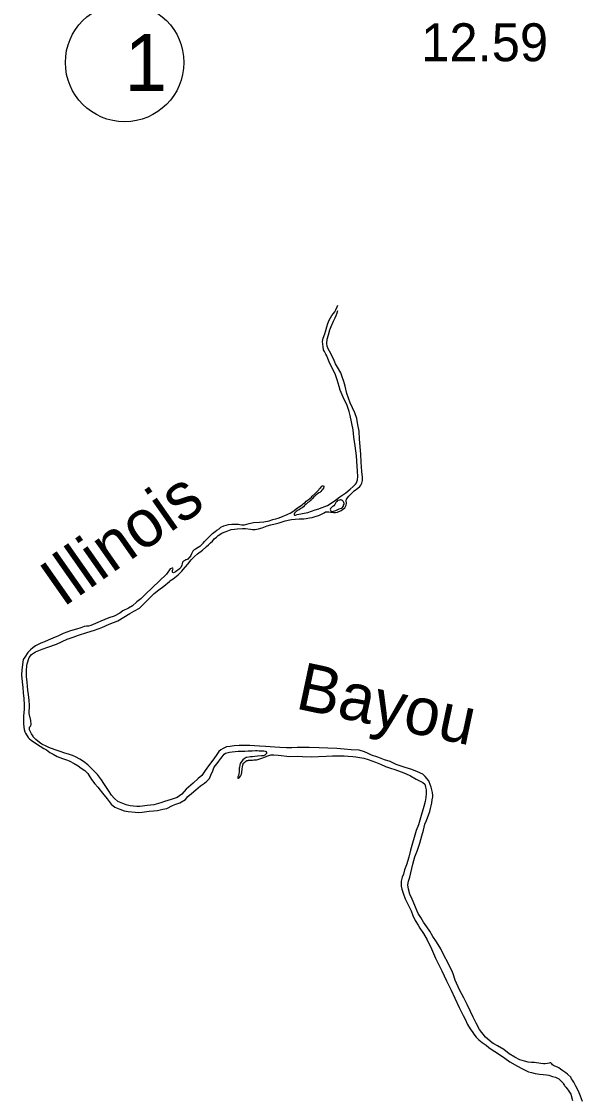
# Model space of a CAD drawing. Extents: x 31699 to 244310, y -8841 to 11474.
# Drawn here: x 96030 to 96447, y 4851 to 5649 of the extents above; entities that cross this region are included whole.
import ezdxf

# ---------------------------------------------------------------- set-up
doc = ezdxf.new("R2010")
doc.units = 0
for name, color, linetype in [('R_Border Notes', 7, 'Continuous'), ('R_Draft', 7, 'Continuous'), ('S_WALL', 7, 'Continuous')]:
    doc.layers.add(name, color=color, linetype=linetype)

msp = doc.modelspace()

# ---------------------------------------------------------------- linework, layer by layer
at = {"layer": 'R_Border Notes'}
msp.add_circle((96106.96, 5618.99), 44, dxfattribs=at)
at = {"layer": 'R_Draft'}
for points in [[(96277.19, 5304.53), (96278.45, 5305.87), (96279.18, 5306.88), (96279.91, 5308.95), (96280.17, 5311.56), (96279.89, 5315.5), (96279.68, 5319.11), (96279.06, 5326.73), (96278.17, 5334.15), (96277.22, 5340.7), (96276.74, 5346.24), (96274.51, 5356.67), (96273.64, 5359.67), (96272.16, 5364.21), (96269.28, 5370.29), (96266.93, 5375.63), (96266.19, 5378.23), (96264.84, 5383.24), (96263.5, 5387.05), (96262.22, 5389.65), (96260.15, 5393.92), (96258.94, 5396.66), (96257.8, 5399.06), (96257.06, 5401.07), (96256.39, 5402.34), (96255.32, 5404.2), (96254.71, 5405.67), (96254.31, 5407.88), (96253.83, 5411.69), (96254.49, 5414.23), (96255.55, 5417.37), (96256.27, 5419.92), (96257.07, 5422.66), (96257.79, 5425.14), (96258.85, 5427.61), (96259.85, 5429.42), (96260.77, 5431.03), (96262.17, 5432.5), (96262.97, 5433.71), (96263.7, 5435.38), (96264.82, 5437.39), (96265.35, 5438.66)], [(96170.67, 5262.18), (96172.13, 5263.51), (96173.52, 5265.12), (96175.25, 5266.53), (96176.32, 5267.6), (96179.11, 5269.42), (96180.91, 5270.16), (96182.37, 5270.7), (96184.77, 5271.71), (96186.03, 5272.04), (96188.5, 5272.45), (96190.5, 5272.73), (96194.5, 5272.94), (96196.83, 5272.81), (96200.36, 5272.29), (96201.9, 5272.09), (96203.83, 5272.23), (96206.43, 5272.57), (96209.16, 5273.38), (96212.82, 5274.73), (96215.62, 5275.61), (96218.82, 5276.42), (96221.61, 5277.09), (96224.08, 5277.84), (96226.21, 5278.51), (96229.54, 5279.26), (96230.94, 5279.53), (96233.67, 5279.87), (96236.67, 5280.08), (96238.53, 5280.09), (96240.13, 5280.02), (96241.8, 5280.23), (96244.2, 5280.7), (96246.2, 5281.11), (96247.73, 5281.45), (96251.72, 5282.87), (96253.05, 5283.54), (96255.05, 5284.61), (96256.12, 5285.22), (96257.05, 5285.29), (96258.52, 5285.23), (96259.98, 5285.03), (96261.98, 5284.7), (96263.45, 5284.77), (96265.11, 5285.11), (96267.71, 5286.19), (96270.5, 5288.2), (96271.5, 5290.14), (96271.69, 5291.68), (96271.56, 5293.35), (96271.75, 5294.56), (96273.35, 5296.77), (96274.87, 5298.44), (96277.4, 5300.92), (96280.13, 5302.74), (96281.72, 5304.01), (96282.45, 5305.15), (96283.18, 5306.62), (96283.51, 5308.63), (96283.57, 5310.9), (96283.09, 5315.25), (96282.61, 5322.06), (96282.26, 5328.08), (96281.43, 5339.17), (96281.08, 5345.05), (96280.2, 5349.8), (96279.38, 5354.47), (96278.04, 5358.88), (96274.35, 5366.29), (96272.07, 5373.17), (96270.72, 5378.51), (96269.64, 5382.05), (96268.7, 5384.86), (96267.43, 5388.53), (96264.95, 5392.8), (96263.67, 5395.14), (96262.47, 5397.67), (96260.46, 5402.28), (96259.18, 5404.48), (96258.18, 5406.35), (96257.44, 5408.22), (96257.1, 5410.36), (96257.42, 5413.37), (96258.35, 5416.78), (96259.4, 5420.53), (96260.33, 5422.8), (96262.19, 5426.82), (96263.25, 5429.23), (96263.97, 5431.17), (96264.7, 5433.04), (96265.3, 5434.85)], [(96165.35, 5261.96), (96166.33, 5263.16), (96168.39, 5265.44), (96170.52, 5267.45), (96172.31, 5269.13), (96174.17, 5270.54), (96175.44, 5271.54), (96177.1, 5272.62), (96178.5, 5273.76), (96180.76, 5274.84), (96184.09, 5275.78), (96186.56, 5276.06), (96189.09, 5276.06), (96191.42, 5276), (96192.62, 5275.81), (96194.09, 5275.61), (96196.09, 5275.62), (96199.55, 5276.5), (96202.75, 5277.24), (96207.21, 5277.45), (96210.35, 5277.86), (96214.21, 5278.61), (96217.01, 5279.42), (96219.27, 5280.03), (96220.94, 5280.5), (96223.07, 5281.18), (96227.59, 5283.13), (96228.66, 5283.67), (96229.99, 5284.14), (96231.25, 5285.08), (96232.78, 5286.22), (96234.31, 5287.36), (96236.11, 5288.64), (96238.71, 5290.38), (96239.9, 5291.32), (96240.97, 5292.26), (96241.9, 5293.13), (96243.16, 5294.14), (96244.42, 5295.21), (96245.62, 5296.15), (96246.22, 5296.75), (96248.41, 5298.97), (96249.74, 5300.17), (96250.47, 5300.84), (96251.14, 5301.58), (96251.8, 5302.45), (96252.6, 5303.26), (96253.33, 5304.19), (96253.86, 5304.53), (96254.33, 5304.6), (96254.8, 5304.4), (96254.93, 5304), (96254.53, 5302.73), (96254.2, 5302.06), (96253.47, 5301.25), (96252.74, 5300.45), (96251.88, 5299.64), (96251.21, 5299.31), (96250.28, 5298.64), (96249.02, 5297.7), (96248.42, 5297.09), (96247.49, 5296.36), (96246.42, 5295.08), (96246.09, 5294.55), (96245.63, 5294.08), (96244.83, 5293.34), (96243.96, 5292.67), (96243.1, 5292.07), (96242.5, 5291.66), (96241.7, 5290.92), (96240.64, 5289.85), (96239.71, 5288.98), (96238.71, 5288.18), (96237.85, 5287.64), (96236.58, 5286.83), (96235.85, 5286.36), (96235.05, 5285.89), (96234.45, 5285.42), (96233.92, 5285.02), (96233.12, 5284.15), (96232.79, 5283.61), (96232.79, 5283.48), (96232.79, 5283.01), (96233.13, 5282.81), (96233.79, 5282.75), (96234.99, 5283.15), (96239.06, 5284.03), (96242.92, 5284.71), (96245.85, 5285.72), (96248.45, 5286.6), (96251.18, 5287.48), (96253.04, 5288.15), (96255.7, 5289.16), (96257.5, 5289.83), (96259.63, 5291.18), (96263.49, 5293.93), (96266.75, 5296.35), (96271.21, 5299.43), (96274.46, 5301.98), (96276.59, 5304), (96277.19, 5304.53)], [(96263.03, 5290.65), (96262.37, 5289.72), (96261.57, 5289.18), (96261.1, 5288.91), (96260.31, 5288.24), (96259.84, 5287.77), (96259.71, 5287.23), (96259.78, 5286.37), (96259.98, 5285.9), (96260.31, 5285.56), (96260.98, 5285.5), (96262.11, 5285.84), (96263.91, 5286.24), (96264.84, 5286.78), (96266.24, 5287.45), (96268.11, 5288.06), (96268.84, 5288.53), (96269.37, 5289.13), (96269.43, 5289.54), (96269.57, 5290.07), (96269.9, 5290.94), (96269.96, 5291.54), (96269.83, 5292.21), (96269.49, 5292.68), (96269.29, 5293.01), (96269.02, 5293.34), (96268.76, 5293.74), (96268.29, 5293.88), (96267.82, 5293.94), (96267.36, 5294.08), (96267.09, 5294.07), (96266.49, 5293.94), (96265.42, 5293.74), (96265.16, 5293.6), (96264.43, 5292.86), (96263.76, 5292.06)], [(96263.76, 5292.06), (96263.03, 5290.65)], [(96165.35, 5261.96), (96164.17, 5260.61), (96162.92, 5259.59), (96161.6, 5258.77), (96159.56, 5257.6), (96158.64, 5256.91), (96157.66, 5255.9), (96156.62, 5254.01), (96156.04, 5252.87), (96154.87, 5251.11), (96154.48, 5250.77), (96153.82, 5250.16), (96153.36, 5249.89), (96152.63, 5249.61), (96152.1, 5249.47), (96151.57, 5249.19), (96150.72, 5248.64), (96150.19, 5248.1), (96150, 5247.76), (96149.62, 5246.62), (96149.37, 5245.62), (96148.73, 5244.01), (96147.62, 5242.79), (96146.57, 5241.97), (96145.64, 5241.35), (96144.66, 5240.67), (96144.33, 5240.46), (96143.86, 5240.19), (96143.2, 5239.98), (96142.87, 5240.17), (96142.53, 5240.5), (96142.52, 5240.77), (96142.58, 5241.57), (96142.89, 5242.51), (96142.95, 5242.98), (96142.75, 5243.44), (96142.35, 5243.5), (96140.76, 5242.87), (96137.96, 5238.89), (96122.23, 5223.82), (96119.02, 5220.7), (96116.13, 5218.31), (96112.78, 5215.52), (96109.88, 5213.74), (96105.72, 5211.67), (96103.34, 5210.09), (96099.19, 5207.76), (96095.28, 5206.49), (96089.26, 5204.06), (96087.15, 5202.96), (96081.86, 5200.87), (96080.07, 5200.24), (96078.6, 5200.41), (96076.81, 5199.98), (96074.49, 5199.15), (96073.63, 5198.86), (96071.91, 5198.44), (96069.46, 5197.53), (96066.81, 5196.75), (96064.03, 5195.77), (96061.31, 5194.93), (96057.49, 5192.86), (96055.37, 5192.16), (96050.21, 5190.01), (96047.43, 5188.69), (96044.79, 5187.72), (96040.82, 5185.78), (96038.72, 5184.21), (96037.15, 5182.72), (96034.98, 5180.82), (96032.84, 5177.38), (96031.6, 5175.62), (96030.66, 5168), (96030.39, 5164.19), (96030.88, 5158.86), (96031.41, 5154.66), (96031.54, 5150.79), (96032.01, 5146.66), (96032.49, 5142), (96032.41, 5138.59), (96031.89, 5133.51), (96031.81, 5130.17), (96031.92, 5127.91), (96032.09, 5125.37), (96032.32, 5123.51), (96032.75, 5121.85), (96033.3, 5120.72), (96035.35, 5117.55), (96036.16, 5116.76), (96037.85, 5115.52), (96039.73, 5114.08), (96041.42, 5112.98), (96044.18, 5111.15), (96047, 5109.4), (96048.95, 5108.36), (96051.44, 5106.6), (96053.93, 5105.17), (96056.82, 5103.62), (96060.77, 5102.15), (96063.92, 5101.13), (96065.73, 5100.29)], [(96034.14, 5162.71), (96034.14, 5167.05), (96034.28, 5170.99), (96034.52, 5172.4), (96035.97, 5177.09), (96037.8, 5179.19), (96040.7, 5181.24), (96045.79, 5183.19), (96049.96, 5184.8), (96056.32, 5186.9), (96064.31, 5190.57), (96068.82, 5192.18), (96072.79, 5193.65), (96078.81, 5195.61), (96084.71, 5197.31), (96090, 5199.33), (96095.56, 5201.76), (96101.84, 5204.33), (96110.81, 5209.68), (96114.37, 5211.81), (96118, 5213.67), (96120.49, 5216.25), (96124.55, 5220.05), (96129.01, 5224.53), (96132.43, 5227.19), (96136.04, 5230.05), (96140.24, 5233.59), (96140.64, 5234.06), (96143.01, 5235.37), (96146.76, 5238.37), (96149.44, 5241.15), (96150.49, 5242.43), (96153.82, 5246.29), (96156.36, 5249.54), (96158.92, 5252.11), (96161.15, 5254.02), (96164.83, 5256.68), (96167.19, 5258.99), (96167.85, 5259.6), (96169.23, 5260.69), (96170.67, 5262.18)], [(96308.66, 5097.58), (96304.23, 5099.71), (96300.01, 5101.04), (96295.05, 5102.96), (96290.3, 5104.55), (96287.82, 5105.71), (96285.07, 5107), (96281.05, 5108.14), (96275.32, 5108.58), (96269.99, 5108.89), (96264.52, 5109.41), (96257.92, 5109.7), (96251.39, 5110.06), (96243.93, 5110.14), (96239.87, 5110.14), (96235.15, 5110.13), (96231.02, 5109.99), (96227.29, 5109.93), (96222.16, 5110.12), (96218.56, 5110.52), (96215.09, 5110.8), (96211.56, 5111.01), (96207.23, 5111.27), (96203.5, 5111.35), (96199.97, 5111.56), (96194.84, 5111.74), (96192.11, 5111.63), (96188.19, 5111.36), (96185.4, 5110.99), (96182.67, 5110.67), (96181.15, 5110.05), (96180.09, 5109.56), (96178.31, 5108.4), (96177, 5107.18), (96175.51, 5104.95), (96173.3, 5101.84), (96169.19, 5096.5), (96166.71, 5093.06), (96164.24, 5089.48), (96161.68, 5087.17), (96157.95, 5083.71), (96154.47, 5080.65), (96152.76, 5079.15), (96149.36, 5075.63), (96146.07, 5073.17), (96141.5, 5071.49), (96136.46, 5070.01), (96133.75, 5069.16), (96128.65, 5067.68), (96123.8, 5067.07), (96120.34, 5066.68), (96118.28, 5066.38), (96116.68, 5066.42), (96115.95, 5066.47), (96111.08, 5066.93), (96108.01, 5067.68), (96105.53, 5068.64), (96104.32, 5069.15), (96101.97, 5070.18), (96099.27, 5072.47), (96097.3, 5074.91), (96094.92, 5078.27), (96091.44, 5083.42), (96089.73, 5086.13), (96086.73, 5090.02), (96084.5, 5092.45), (96081.45, 5095.61), (96079.63, 5097.25), (96076.45, 5099.87), (96073.83, 5101.42), (96070.61, 5103.17), (96068.26, 5104.34), (96065.38, 5105.36), (96062.57, 5106.11), (96059.09, 5107.26), (96056.01, 5108.34), (96052.66, 5109.36), (96050.65, 5110.26), (96048.71, 5111.09), (96045.55, 5112.71), (96043.66, 5113.95), (96041.03, 5116.04), (96039.13, 5118.21), (96038.93, 5118.61), (96037.9, 5120.39), (96036.39, 5123.31), (96036.31, 5123.91), (96036.23, 5124.57), (96036.42, 5125.18), (96036.62, 5125.51), (96037.34, 5126.33), (96037.45, 5127.26), (96037.27, 5130.2), (96036.19, 5135.52), (96036.29, 5141.73), (96036.03, 5144.99), (96035.56, 5149.52), (96035.04, 5152.78), (96034.93, 5155.59), (96034.67, 5158.92), (96034.14, 5162.71)], [(96065.73, 5100.29), (96069.55, 5098.42), (96072.58, 5096.6), (96074.67, 5094.9), (96077.43, 5093.01), (96079.53, 5090.97), (96080.48, 5089.59), (96082.26, 5086.54), (96084.85, 5083.25), (96087.02, 5080.68), (96090.42, 5076.27), (96093.95, 5071.99), (96096.95, 5068.1), (96099.71, 5065.87), (96103.4, 5064.33), (96106.55, 5063.25), (96109.62, 5062.7), (96114.89, 5062.05), (96116.96, 5061.95), (96120.01, 5062.2), (96125.2, 5062.88), (96128.45, 5063.14), (96131.31, 5063.45), (96135.43, 5064.32), (96138.28, 5064.9), (96142.57, 5067.1), (96145.02, 5068.21), (96147.93, 5069.19), (96152.09, 5071.6), (96153.85, 5073.7), (96156.61, 5076.01), (96159.89, 5078.87), (96163.37, 5081.73), (96166.2, 5083.78), (96167.98, 5085.07), (96170.07, 5087.24), (96171.03, 5089.73), (96172.38, 5092.75), (96173.27, 5095.17), (96174.25, 5096.59), (96175.68, 5098.21), (96176.92, 5099.97), (96178.42, 5101.93), (96179.46, 5103.28), (96180.9, 5105.24), (96181.88, 5105.92), (96184.73, 5106.7), (96186.93, 5107.01), (96188.99, 5107.17), (96191.38, 5107.41), (96193.71, 5107.45), (96196.17, 5107.56), (96198.83, 5107.73), (96201.69, 5107.78), (96204.09, 5107.89), (96205.49, 5107.91), (96206.82, 5107.8), (96208.29, 5107.75), (96209.75, 5107.71), (96210.35, 5107.65), (96211.42, 5107.47), (96212.02, 5107.15), (96212.37, 5106.55), (96212.44, 5106.15), (96212.38, 5105.75), (96211.86, 5105.21), (96211, 5104.53), (96210.08, 5104.05), (96208.62, 5103.89), (96205.69, 5103.84), (96203.63, 5103.47), (96202.03, 5103.38), (96200.5, 5103.16), (96197.65, 5102.78), (96197.58, 5102.71), (96197.05, 5102.7), (96196.39, 5102.29), (96195.67, 5101.74), (96194.81, 5100.99), (96194.16, 5100.32), (96193.38, 5099.1), (96192.86, 5098.23), (96192.41, 5097.15), (96192.17, 5095.54), (96192.12, 5094.74), (96192.08, 5093.07), (96192.03, 5092.07), (96191.72, 5090.6), (96191.41, 5089.46), (96191.28, 5088.99), (96191.09, 5088.32), (96191.03, 5087.85), (96191.04, 5087.65), (96191.11, 5087.38), (96191.51, 5087.32), (96191.97, 5087.6), (96192.1, 5087.73), (96193.08, 5088.89), (96193.66, 5090.43), (96193.97, 5091.64), (96194.33, 5094.25)], [(96194.33, 5094.25), (96194.5, 5095.78), (96194.68, 5096.99), (96194.93, 5097.86), (96195.12, 5098.4), (96195.51, 5098.87), (96196.17, 5099.41), (96196.89, 5100.09), (96197.82, 5100.44), (96198.61, 5100.66), (96199.01, 5100.73), (96199.34, 5100.87), (96200.21, 5100.88), (96201.87, 5100.91), (96202.94, 5100.93), (96204.93, 5101.09), (96205.86, 5101.17), (96207.25, 5101.66), (96208.84, 5102.16), (96211.56, 5103.27), (96212.61, 5103.69), (96214.13, 5104.31), (96215.59, 5104.74), (96217.72, 5104.84), (96220.99, 5104.62), (96229.73, 5103.57), (96235.12, 5103.85), (96239.12, 5103.52), (96245.38, 5103.35), (96250.83, 5103.58), (96256.62, 5103.67), (96261.35, 5103.95), (96265.74, 5104.02), (96270, 5103.89), (96272.93, 5103.74), (96276.33, 5103.52), (96278.73, 5103.36), (96284.48, 5102.32), (96287.89, 5101.38), (96293.18, 5099.39), (96296.87, 5097.72), (96300.76, 5096.05), (96304.37, 5094.97), (96307.72, 5093.82), (96312.21, 5092.03), (96315.49, 5090.95), (96319.31, 5089.21), (96323.41, 5086.74), (96328.45, 5084.15), (96329.8, 5082.84), (96330.3, 5080.84), (96330.87, 5078.78), (96330.91, 5076.05), (96330.56, 5072.97), (96330.08, 5070.16), (96329.14, 5066.28), (96327.25, 5059.77), (96325.1, 5052.86), (96323.38, 5048.43), (96319.29, 5033.88), (96317.97, 5028.78), (96316.27, 5023.15), (96314.87, 5019.26), (96314.05, 5016.11), (96313.09, 5013.89), (96312.4, 5010.94), (96312.23, 5009.6), (96312.27, 5007.27), (96312.77, 5005.01), (96314.16, 5001.22), (96315.42, 4997.71), (96319.69, 4988.77), (96321.01, 4985.38), (96322.6, 4981.74), (96324.92, 4978.31), (96326.23, 4975.99), (96328.82, 4972.16), (96331.69, 4967.4), (96334.86, 4960.78), (96337.91, 4953.82), (96339.84, 4949.85), (96342.46, 4944.29), (96346.11, 4937.01), (96349.48, 4929.99), (96352.18, 4924.09), (96355.29, 4917.13), (96358.45, 4911.04), (96359.76, 4908.4), (96361.69, 4904.56), (96363.6, 4901.18), (96365.45, 4898.48), (96366.4, 4897.22), (96368.1, 4895.05), (96369.93, 4893.14), (96372.49, 4891.12), (96375.39, 4889.03), (96377.55, 4887.39), (96379.23, 4886.15), (96381.86, 4884.33), (96386.09, 4881.79), (96389.2, 4879.37)], [(96446.98, 4847.28), (96445.52, 4851.33), (96444.06, 4855.04), (96442, 4858.54), (96440.49, 4861.52), (96439.66, 4863.04), (96438.85, 4864.17), (96438.3, 4865.29), (96436.07, 4867.32), (96435.93, 4867.52), (96434.65, 4868.44), (96432.36, 4870.07), (96430.67, 4871.37), (96429.39, 4872.29), (96428.52, 4872.74), (96426.44, 4873.51), (96425.5, 4874.03), (96424.76, 4874.48), (96424.22, 4875.14), (96423.54, 4875.93), (96422.87, 4875.99), (96422.28, 4875.84), (96421.08, 4875.56), (96419.22, 4875.26), (96417.96, 4875.17), (96415.96, 4875.54), (96411.42, 4876.13), (96409.02, 4876.36), (96406.62, 4876.59), (96403.95, 4877.21), (96400.53, 4878.29), (96396.77, 4880.17), (96392.47, 4882.7), (96388.56, 4885.97), (96383.78, 4888.63), (96381.03, 4890.12), (96379.82, 4890.9), (96375.02, 4895.1), (96370.4, 4900.83), (96368.13, 4905.33), (96365.79, 4909.96), (96363.86, 4914), (96361.38, 4919.43), (96358.83, 4924.33), (96355.74, 4930.22), (96352.42, 4937.51), (96351.02, 4942.02), (96350.4, 4943.35), (96349.43, 4945.54), (96347.71, 4948.84), (96346.61, 4951.1), (96344.55, 4955.07), (96341.66, 4960.69), (96338.58, 4965.92), (96335.91, 4969.88), (96333.52, 4973.71), (96331.34, 4977.01), (96329.02, 4980.38), (96326.9, 4983.88), (96324.91, 4986.98), (96320.41, 4997.66), (96318.82, 5001.17), (96317.83, 5005.02), (96317.38, 5008.15), (96317.66, 5010.96), (96318.88, 5013.85), (96320.92, 5023.49), (96322.43, 5028.99), (96324.41, 5033.83), (96326.19, 5039.26), (96327.57, 5044.56), (96328.9, 5048.85), (96330.02, 5053.21), (96331.11, 5055.9), (96332.9, 5060.6), (96333.53, 5062.68), (96334.23, 5064.82), (96334.72, 5066.97), (96335.09, 5069.04), (96335.45, 5071.38), (96335.75, 5073.46), (96335.8, 5074.66), (96335.63, 5076.79), (96335.2, 5078.79), (96334.57, 5080.71), (96333.1, 5084.76), (96332.76, 5085.49), (96330.11, 5088.65), (96328.48, 5090.49), (96324.46, 5092.23), (96320.3, 5093.83), (96315.42, 5095.22), (96308.66, 5097.58)], [(96389.2, 4879.37), (96393.04, 4876.63), (96398.74, 4873.59), (96401.91, 4871.71), (96404.39, 4870.55), (96406.87, 4869.38), (96409.15, 4868.69), (96411.94, 4868.11)], [(96412.12, 4868.08), (96412.15, 4868.07), (96415.09, 4867.65), (96417.75, 4867.43), (96420.36, 4867.13), (96421.96, 4866.83), (96424.64, 4865.74), (96426.98, 4865.24), (96429.46, 4864.08), (96431.22, 4862.31), (96432.78, 4860.6), (96432.85, 4860.26), (96433.06, 4859.93), (96433.6, 4859.07), (96433.88, 4858.75), (96434.69, 4857.96), (96435.71, 4856.77), (96436.39, 4855.72), (96438.37, 4852.68), (96439.65, 4847.89)]]:
    msp.add_lwpolyline(points, dxfattribs=at)

# ---------------------------------------------------------------- texts
at = {"layer": 'R_Border Notes'}
msp.add_text('1', height=42.24, dxfattribs=at).set_placement((96106.96, 5597.87))
at = {"layer": 'R_Draft'}
for s, rotation, p in [('Illinois', 35, (96061.08, 5213.86)), ('Bayou', 348, (96232.97, 5139.38))]:
    msp.add_text(s, height=35.2, rotation=rotation, dxfattribs=at).set_placement(p)
at = {"layer": 'S_WALL'}
msp.add_text('12.59', height=28.16, dxfattribs=at).set_placement((96327.23, 5619.93))

doc.saveas('drawing.dxf')
